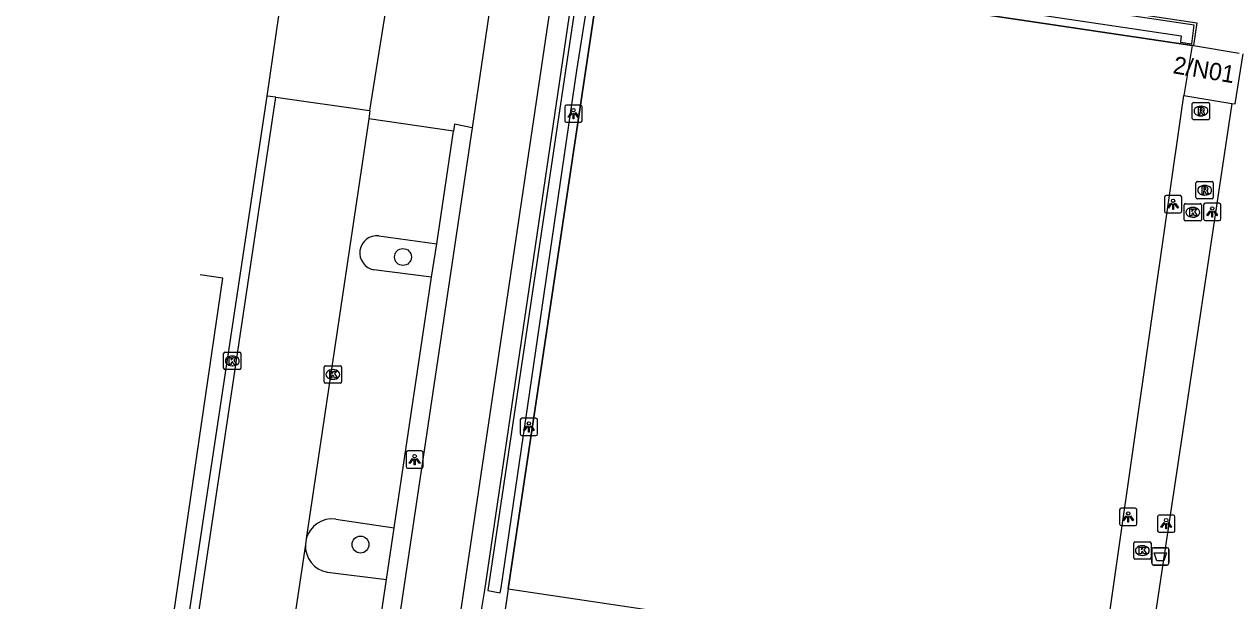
# Model space of a CAD drawing. Extents: x 164150 to 165261, y 382513 to 383432.
# Drawn here: x 164162 to 164232.1, y 382848.4 to 382881.7 of the extents above; entities that cross this region are included whole.
import ezdxf

# ---------------------------------------------------------------- set-up
doc = ezdxf.new("R2010")
doc.units = 0
for name, color, linetype in [('IMGEO_Afvalbak', 7, 'Continuous'), ('IMGEO_Boom', 7, 'Continuous'), ('IMGEO_Fietspad_gesloten', 7, 'Continuous'), ('IMGEO_Groenvoorziening', 7, 'Continuous'), ('IMGEO_Hek', 7, 'Continuous'), ('IMGEO_Kolk', 7, 'Continuous'), ('IMGEO_Lichtpunt', 7, 'Continuous'), ('IMGEO_Muur', 7, 'Continuous'), ('IMGEO_Pand', 7, 'Continuous'), ('IMGEO_Pand_nummerreeks', 7, 'Continuous'), ('IMGEO_Parkeervlak_open', 7, 'Continuous'), ('IMGEO_Rijbaan_lokaal_gesloten', 7, 'Continuous'), ('IMGEO_Rijbaan_lokaal_open', 7, 'Continuous'), ('IMGEO_Rioolput', 7, 'Continuous'), ('IMGEO_Voetpad_open', 7, 'Continuous')]:
    doc.layers.add(name, color=color, linetype=linetype)

msp = doc.modelspace()

# ---------------------------------------------------------------- linework, layer by layer
at = {"layer": 'IMGEO_Afvalbak'}
for p, q in [((164227.225, 382850.556), (164227.225, 382851.356)), ((164227.225, 382851.356), (164227.225, 382850.556)), ((164227.325, 382851.456), (164228.115, 382851.456)), ((164228.115, 382851.456), (164227.325, 382851.456)), ((164228.215, 382851.356), (164228.215, 382850.556)), ((164228.215, 382850.556), (164228.215, 382851.356)), ((164228.115, 382850.456), (164227.325, 382850.456)), ((164227.325, 382850.456), (164228.115, 382850.456))]:
    msp.add_line(p, q, dxfattribs=at)
msp.add_lwpolyline([(164227.368, 382851.17), (164228.072, 382851.17), (164227.923, 382850.7), (164227.517, 382850.7), (164227.368, 382851.17)], dxfattribs=at)
for centre, start, end in [((164227.325, 382851.356), 90, 180), ((164227.325, 382851.356), 90, 180), ((164228.115, 382851.356), 0, 90), ((164228.115, 382851.356), 360, 90), ((164227.325, 382850.556), 180, 270), ((164227.325, 382850.556), 180, 270), ((164228.115, 382850.556), 270, 0), ((164228.115, 382850.556), 270, 0)]:
    msp.add_arc(centre, 0.1, start, end, dxfattribs=at)
at = {"layer": 'IMGEO_Boom'}
for centre in [(164183.924, 382868.261), (164181.47, 382851.638)]:
    msp.add_circle(centre, 0.489, dxfattribs=at)
at = {"layer": 'IMGEO_Fietspad_gesloten'}
for points in [[(164189.857, 382888.808), (164187.931, 382875.721)], [(164179.379, 382794.647), (164192.527, 382883.247), (164193.163, 382887.512)], [(164187.931, 382875.721), (164175.935, 382795.185)]]:
    msp.add_lwpolyline(points, dxfattribs=at)
at = {"layer": 'IMGEO_Groenvoorziening'}
msp.add_lwpolyline([(164162.025, 382788.452), (164173.504, 382867.045), (164172.198, 382867.23)], dxfattribs=at)
at = {"layer": 'IMGEO_Hek'}
for points in [[(164190.006, 382849.079), (164195.464, 382885.581), (164229.559, 382880.492)], [(164190.006, 382849.079), (164224.266, 382843.97), (164229.082, 382877.6)], [(164231.856, 382877.141), (164221.376, 382807.304), (164239.803, 382804.489), (164239.581, 382802.961), (164221.141, 382805.757), (164215.665, 382769.181)]]:
    msp.add_lwpolyline(points, dxfattribs=at)
at = {"layer": 'IMGEO_Kolk'}
for p, q in [((164229.093, 382870.418), (164229.093, 382871.27)), ((164229.168, 382871.344), (164230.02, 382871.344)), ((164229.581, 382871.124), (164229.606, 382871.124)), ((164230.094, 382871.27), (164230.094, 382870.418)), ((164229.604, 382870.564), (164229.579, 382870.564)), ((164230.02, 382870.344), (164229.168, 382870.344)), ((164173.556, 382861.829), (164173.556, 382862.681)), ((164173.631, 382862.755), (164174.483, 382862.755)), ((164174.557, 382862.681), (164174.557, 382861.829)), ((164174.044, 382862.535), (164174.069, 382862.535)), ((164174.483, 382861.755), (164173.631, 382861.755)), ((164174.067, 382861.975), (164174.042, 382861.975)), ((164179.372, 382861.044), (164179.372, 382861.896)), ((164179.447, 382861.97), (164180.299, 382861.97)), ((164179.86, 382861.75), (164179.885, 382861.75)), ((164180.373, 382861.896), (164180.373, 382861.044)), ((164180.299, 382860.97), (164179.447, 382860.97)), ((164179.883, 382861.19), (164179.858, 382861.19)), ((164226.177, 382850.869), (164226.177, 382851.721)), ((164226.252, 382851.795), (164227.104, 382851.795)), ((164226.665, 382851.575), (164226.69, 382851.575)), ((164227.178, 382851.721), (164227.178, 382850.869)), ((164227.104, 382850.795), (164226.252, 382850.795)), ((164226.688, 382851.015), (164226.663, 382851.015))]:
    msp.add_line(p, q, dxfattribs=at)
for points in [[(164229.093, 382870.418), (164229.093, 382871.27)], [(164229.168, 382871.344), (164230.02, 382871.344)], [(164230.094, 382871.27), (164230.094, 382870.418)], [(164229.414, 382871.044), (164229.537, 382871.044), (164229.537, 382870.893), (164229.667, 382871.044), (164229.831, 382871.044), (164229.685, 382870.893), (164229.838, 382870.644), (164229.686, 382870.644), (164229.601, 382870.808), (164229.537, 382870.741), (164229.537, 382870.644), (164229.414, 382870.644), (164229.414, 382871.044)], [(164230.02, 382870.344), (164229.168, 382870.344)], [(164173.556, 382861.829), (164173.556, 382862.681)], [(164173.631, 382862.755), (164174.483, 382862.755)], [(164174.557, 382862.681), (164174.557, 382861.829)], [(164173.877, 382862.455), (164174, 382862.455), (164174, 382862.304), (164174.13, 382862.455), (164174.294, 382862.455), (164174.148, 382862.304), (164174.301, 382862.055), (164174.149, 382862.055), (164174.064, 382862.219), (164174, 382862.152), (164174, 382862.055), (164173.877, 382862.055), (164173.877, 382862.455)], [(164174.483, 382861.755), (164173.631, 382861.755)], [(164179.372, 382861.044), (164179.372, 382861.896)], [(164179.447, 382861.97), (164180.299, 382861.97)], [(164179.693, 382861.67), (164179.816, 382861.67), (164179.816, 382861.519), (164179.946, 382861.67), (164180.11, 382861.67), (164179.964, 382861.519), (164180.117, 382861.27), (164179.965, 382861.27), (164179.88, 382861.434), (164179.816, 382861.367), (164179.816, 382861.27), (164179.693, 382861.27), (164179.693, 382861.67)], [(164180.373, 382861.896), (164180.373, 382861.044)], [(164180.299, 382860.97), (164179.447, 382860.97)], [(164226.177, 382850.869), (164226.177, 382851.721)], [(164226.252, 382851.795), (164227.104, 382851.795)], [(164226.498, 382851.495), (164226.621, 382851.495), (164226.621, 382851.344), (164226.751, 382851.495), (164226.915, 382851.495), (164226.769, 382851.344), (164226.922, 382851.095), (164226.77, 382851.095), (164226.685, 382851.259), (164226.621, 382851.192), (164226.621, 382851.095), (164226.498, 382851.095), (164226.498, 382851.495)], [(164227.178, 382851.721), (164227.178, 382850.869)], [(164227.104, 382850.795), (164226.252, 382850.795)]]:
    msp.add_lwpolyline(points, dxfattribs=at)
for centre, start, end in [((164229.17, 382871.268), 91.55205, 178.44795), ((164229.17, 382871.268), 91.55205, 178.44795), ((164230.018, 382871.268), 1.55205, 88.44795), ((164230.018, 382871.268), 1.55205, 88.44795), ((164229.17, 382870.42), 181.55205, 268.44795), ((164229.17, 382870.42), 181.55205, 268.44795), ((164230.018, 382870.42), 271.55205, 358.44795), ((164230.018, 382870.42), 271.55205, 358.44795), ((164173.633, 382862.679), 91.55205, 178.44795), ((164173.633, 382862.679), 91.55205, 178.44795), ((164174.481, 382862.679), 1.55205, 88.44795), ((164174.481, 382862.679), 1.55205, 88.44795), ((164173.633, 382861.831), 181.55205, 268.44795), ((164173.633, 382861.831), 181.55205, 268.44795), ((164174.481, 382861.831), 271.55205, 358.44795), ((164174.481, 382861.831), 271.55205, 358.44795), ((164179.449, 382861.894), 91.55205, 178.44795), ((164179.449, 382861.894), 91.55205, 178.44795), ((164180.297, 382861.894), 1.55205, 88.44795), ((164180.297, 382861.894), 1.55205, 88.44795), ((164179.449, 382861.046), 181.55205, 268.44795), ((164179.449, 382861.046), 181.55205, 268.44795), ((164180.297, 382861.046), 271.55205, 358.44795), ((164180.297, 382861.046), 271.55205, 358.44795), ((164226.254, 382851.719), 91.55205, 178.44795), ((164226.254, 382851.719), 91.55205, 178.44795), ((164227.102, 382851.719), 1.55205, 88.44795), ((164227.102, 382851.719), 1.55205, 88.44795), ((164226.254, 382850.871), 181.55205, 268.44795), ((164226.254, 382850.871), 181.55205, 268.44795), ((164227.102, 382850.871), 271.55205, 358.44795), ((164227.102, 382850.871), 271.55205, 358.44795)]:
    msp.add_arc(centre, 0.0765, start, end, dxfattribs=at)
for centre, major_axis, ratio, start_param, end_param in [((164229.58, 382870.844), (-0.387, 0.002), 0.722429, 4.712389, 7.853982), ((164229.605, 382870.844), (-0.39, 0.002), 0.717154, 1.570796, 4.712389), ((164174.043, 382862.255), (-0.387, 0.002), 0.722429, 4.712389, 7.853982), ((164174.068, 382862.255), (-0.39, 0.002), 0.717154, 1.570796, 4.712389), ((164179.859, 382861.47), (-0.387, 0.002), 0.722429, 4.712389, 7.853982), ((164179.884, 382861.47), (-0.39, 0.002), 0.717154, 1.570796, 4.712389), ((164226.664, 382851.295), (-0.387, 0.002), 0.722429, 4.712389, 7.853982), ((164226.689, 382851.295), (-0.39, 0.002), 0.717154, 1.570796, 4.712389)]:
    msp.add_ellipse(centre, major_axis=major_axis, ratio=ratio, start_param=start_param, end_param=end_param, dxfattribs=at)
at = {"layer": 'IMGEO_Lichtpunt'}
for p, q in [((164193.282, 382876.949), (164193.282, 382876.142)), ((164193.282, 382876.949), (164193.282, 382876.142)), ((164194.184, 382877.044), (164193.376, 382877.044)), ((164194.184, 382877.044), (164193.376, 382877.044)), ((164194.278, 382876.142), (164194.278, 382876.949)), ((164194.278, 382876.142), (164194.278, 382876.949)), ((164193.376, 382876.048), (164194.184, 382876.048)), ((164193.376, 382876.048), (164194.184, 382876.048)), ((164228.858, 382871.81), (164228.05, 382871.81)), ((164228.858, 382871.81), (164228.05, 382871.81)), ((164227.956, 382871.715), (164227.956, 382870.908)), ((164227.956, 382871.715), (164227.956, 382870.908)), ((164228.952, 382870.908), (164228.952, 382871.715)), ((164228.952, 382870.908), (164228.952, 382871.715)), ((164230.219, 382871.273), (164230.219, 382870.466)), ((164230.219, 382871.273), (164230.219, 382870.466)), ((164231.121, 382871.368), (164230.313, 382871.368)), ((164231.121, 382871.368), (164230.313, 382871.368)), ((164231.215, 382870.466), (164231.215, 382871.273)), ((164231.215, 382870.466), (164231.215, 382871.273)), ((164228.05, 382870.814), (164228.858, 382870.814)), ((164228.05, 382870.814), (164228.858, 382870.814)), ((164230.313, 382870.372), (164231.121, 382870.372)), ((164230.313, 382870.372), (164231.121, 382870.372)), ((164190.708, 382858.844), (164190.708, 382858.037)), ((164190.708, 382858.844), (164190.708, 382858.037)), ((164191.61, 382858.939), (164190.802, 382858.939)), ((164191.61, 382858.939), (164190.802, 382858.939)), ((164191.704, 382858.037), (164191.704, 382858.844)), ((164191.704, 382858.037), (164191.704, 382858.844)), ((164190.802, 382857.943), (164191.61, 382857.943)), ((164190.802, 382857.943), (164191.61, 382857.943)), ((164184.101, 382856.953), (164184.101, 382856.146)), ((164184.101, 382856.953), (164184.101, 382856.146)), ((164185.003, 382857.048), (164184.195, 382857.048)), ((164185.003, 382857.048), (164184.195, 382857.048)), ((164185.097, 382856.146), (164185.097, 382856.953)), ((164185.097, 382856.146), (164185.097, 382856.953)), ((164184.195, 382856.052), (164185.003, 382856.052)), ((164184.195, 382856.052), (164185.003, 382856.052)), ((164225.361, 382853.641), (164225.361, 382852.834)), ((164225.361, 382853.641), (164225.361, 382852.834)), ((164226.263, 382853.736), (164225.455, 382853.736)), ((164226.263, 382853.736), (164225.455, 382853.736)), ((164226.357, 382852.834), (164226.357, 382853.641)), ((164226.357, 382852.834), (164226.357, 382853.641)), ((164227.558, 382853.249), (164227.558, 382852.442)), ((164227.558, 382853.249), (164227.558, 382852.442)), ((164228.46, 382853.344), (164227.652, 382853.344)), ((164228.46, 382853.344), (164227.652, 382853.344)), ((164228.554, 382852.442), (164228.554, 382853.249)), ((164228.554, 382852.442), (164228.554, 382853.249)), ((164225.455, 382852.74), (164226.263, 382852.74)), ((164225.455, 382852.74), (164226.263, 382852.74)), ((164227.652, 382852.348), (164228.46, 382852.348)), ((164227.652, 382852.348), (164228.46, 382852.348))]:
    msp.add_line(p, q, dxfattribs=at)
for points in [[(164193.656, 382876.613), (164193.695, 382876.585), (164193.507, 382876.323), (164193.469, 382876.35), (164193.656, 382876.613)], [(164193.758, 382876.565), (164193.805, 382876.565), (164193.805, 382876.243), (164193.758, 382876.243), (164193.758, 382876.565)], [(164193.868, 382876.585), (164193.906, 382876.612), (164194.093, 382876.35), (164194.054, 382876.322), (164193.868, 382876.585)], [(164228.33, 382871.379), (164228.369, 382871.351), (164228.181, 382871.089), (164228.143, 382871.116), (164228.33, 382871.379)], [(164228.432, 382871.331), (164228.479, 382871.331), (164228.479, 382871.009), (164228.432, 382871.009), (164228.432, 382871.331)], [(164228.542, 382871.351), (164228.58, 382871.378), (164228.767, 382871.116), (164228.728, 382871.088), (164228.542, 382871.351)], [(164230.593, 382870.937), (164230.632, 382870.909), (164230.444, 382870.647), (164230.406, 382870.674), (164230.593, 382870.937)], [(164230.695, 382870.889), (164230.742, 382870.889), (164230.742, 382870.567), (164230.695, 382870.567), (164230.695, 382870.889)], [(164230.805, 382870.909), (164230.843, 382870.936), (164231.03, 382870.674), (164230.991, 382870.646), (164230.805, 382870.909)], [(164191.082, 382858.508), (164191.121, 382858.48), (164190.933, 382858.218), (164190.895, 382858.245), (164191.082, 382858.508)], [(164191.294, 382858.48), (164191.332, 382858.507), (164191.519, 382858.245), (164191.48, 382858.217), (164191.294, 382858.48)], [(164191.184, 382858.46), (164191.231, 382858.46), (164191.231, 382858.138), (164191.184, 382858.138), (164191.184, 382858.46)], [(164184.475, 382856.617), (164184.514, 382856.589), (164184.326, 382856.327), (164184.288, 382856.354), (164184.475, 382856.617)], [(164184.577, 382856.569), (164184.624, 382856.569), (164184.624, 382856.247), (164184.577, 382856.247), (164184.577, 382856.569)], [(164184.687, 382856.589), (164184.725, 382856.616), (164184.912, 382856.354), (164184.873, 382856.326), (164184.687, 382856.589)], [(164225.735, 382853.305), (164225.774, 382853.277), (164225.586, 382853.015), (164225.548, 382853.042), (164225.735, 382853.305)], [(164225.837, 382853.257), (164225.884, 382853.257), (164225.884, 382852.935), (164225.837, 382852.935), (164225.837, 382853.257)], [(164225.947, 382853.277), (164225.985, 382853.304), (164226.172, 382853.042), (164226.133, 382853.014), (164225.947, 382853.277)], [(164227.932, 382852.913), (164227.971, 382852.885), (164227.783, 382852.623), (164227.745, 382852.65), (164227.932, 382852.913)], [(164228.144, 382852.885), (164228.182, 382852.912), (164228.369, 382852.65), (164228.33, 382852.622), (164228.144, 382852.885)], [(164228.034, 382852.865), (164228.081, 382852.865), (164228.081, 382852.543), (164228.034, 382852.543), (164228.034, 382852.865)]]:
    msp.add_lwpolyline(points, dxfattribs=at)
for centre in [(164193.781, 382876.747), (164228.455, 382871.513), (164230.718, 382871.071), (164191.207, 382858.642), (164184.6, 382856.751), (164225.86, 382853.439), (164228.057, 382853.047)]:
    msp.add_circle(centre, 0.0994, dxfattribs=at)
for centre, start, end in [((164193.376, 382876.949), 90, 180), ((164193.376, 382876.949), 90, 180), ((164194.184, 382876.949), 0, 90), ((164194.184, 382876.949), 0, 90), ((164193.376, 382876.142), 180, 270), ((164193.376, 382876.142), 180, 270), ((164194.184, 382876.142), 270, 0), ((164194.184, 382876.142), 270, 360), ((164228.05, 382871.715), 90, 180), ((164228.05, 382871.715), 90, 180), ((164228.858, 382871.715), 0, 90), ((164228.858, 382871.715), 0, 90), ((164230.313, 382871.273), 90, 180), ((164230.313, 382871.273), 90, 180), ((164231.121, 382871.273), 0, 90), ((164231.121, 382871.273), 0, 90), ((164228.05, 382870.908), 180, 270), ((164228.05, 382870.908), 180, 270), ((164228.858, 382870.908), 270, 0), ((164228.858, 382870.908), 270, 360), ((164230.313, 382870.466), 180, 270), ((164230.313, 382870.466), 180, 270), ((164231.121, 382870.466), 270, 0), ((164231.121, 382870.466), 270, 360), ((164190.802, 382858.844), 90, 180), ((164190.802, 382858.844), 90, 180), ((164191.61, 382858.844), 0, 90), ((164191.61, 382858.844), 0, 90), ((164190.802, 382858.037), 180, 270), ((164190.802, 382858.037), 180, 270), ((164191.61, 382858.037), 270, 0), ((164191.61, 382858.037), 270, 360), ((164184.195, 382856.953), 90, 180), ((164184.195, 382856.953), 90, 180), ((164185.003, 382856.953), 0, 90), ((164185.003, 382856.953), 0, 90), ((164184.195, 382856.146), 180, 270), ((164184.195, 382856.146), 180, 270), ((164185.003, 382856.146), 270, 0), ((164185.003, 382856.146), 270, 360), ((164225.455, 382853.641), 90, 180), ((164225.455, 382853.641), 90, 180), ((164226.263, 382853.641), 0, 90), ((164226.263, 382853.641), 0, 90), ((164227.652, 382853.249), 90, 180), ((164227.652, 382853.249), 90, 180), ((164228.46, 382853.249), 0, 90), ((164228.46, 382853.249), 0, 90), ((164225.455, 382852.834), 180, 270), ((164225.455, 382852.834), 180, 270), ((164226.263, 382852.834), 270, 0), ((164226.263, 382852.834), 270, 360), ((164227.652, 382852.442), 180, 270), ((164227.652, 382852.442), 180, 270), ((164228.46, 382852.442), 270, 0), ((164228.46, 382852.442), 270, 360)]:
    msp.add_arc(centre, 0.0946, start, end, dxfattribs=at)
at = {"layer": 'IMGEO_Muur'}
msp.add_lwpolyline([(164194.506, 382886.924), (164188.829, 382848.984), (164189.553, 382848.85), (164189.594, 382849.129), (164193.975, 382879.043), (164195.088, 382886.097), (164228.922, 382881.053), (164228.877, 382880.672), (164229.532, 382880.58), (164229.679, 382881.67), (164194.506, 382886.924)], dxfattribs=at)
at = {"layer": 'IMGEO_Pand'}
for points in [[(164229.559, 382880.492), (164229.082, 382877.6)], [(164229.63, 382880.48), (164229.559, 382880.492)], [(164229.63, 382880.48), (164232.279, 382880.043)], [(164231.856, 382877.141), (164232.038, 382877.111), (164232.516, 382880.004)], [(164229.082, 382877.6), (164231.856, 382877.141)]]:
    msp.add_lwpolyline(points, dxfattribs=at)
at = {"layer": 'IMGEO_Parkeervlak_open'}
for points in [[(164186.841, 382875.528), (164181.945, 382876.241)], [(164182.528, 382869.486), (164185.878, 382869.019)], [(164185.583, 382867.093), (164182.243, 382867.523)], [(164180.035, 382853.112), (164183.42, 382852.598)], [(164179.556, 382850.036), (164182.98, 382849.621)]]:
    msp.add_lwpolyline(points, dxfattribs=at)
for centre, radius, start, end in [((164182.42, 382868.499), 0.992, 83.75927, 259.71908), ((164179.835, 382851.568), 1.557, 82.62454, 165.3426), ((164179.836, 382851.568), 1.557, 177.55854, 259.65606)]:
    msp.add_arc(centre, radius, start, end, dxfattribs=at)
at = {"layer": 'IMGEO_Rijbaan_lokaal_gesloten'}
for points in [[(164176.078, 382877.561), (164177.288, 382885.935)], [(164183.319, 382885.048), (164181.986, 382876.723)], [(164176.564, 382877.491), (164176.078, 382877.561)], [(164176.564, 382877.491), (164181.986, 382876.723)]]:
    msp.add_lwpolyline(points, dxfattribs=at)
at = {"layer": 'IMGEO_Rijbaan_lokaal_open'}
for points in [[(164163.235, 382788.285), (164176.564, 382877.491)], [(164181.986, 382876.723), (164182.013, 382876.719), (164181.945, 382876.241)], [(164181.945, 382876.241), (164178.329, 382851.962)], [(164178.28, 382851.634), (164169.937, 382796.122)], [(164178.329, 382851.962), (164178.28, 382851.634)]]:
    msp.add_lwpolyline(points, dxfattribs=at)
at = {"layer": 'IMGEO_Rioolput'}
for p, q in [((164229.566, 382876.273), (164229.566, 382877.125)), ((164229.641, 382877.199), (164230.493, 382877.199)), ((164230.054, 382876.979), (164230.079, 382876.979)), ((164230.567, 382877.125), (164230.567, 382876.273)), ((164230.493, 382876.199), (164229.641, 382876.199)), ((164230.077, 382876.419), (164230.052, 382876.419)), ((164229.779, 382871.693), (164229.779, 382872.545)), ((164229.854, 382872.619), (164230.706, 382872.619)), ((164230.78, 382872.545), (164230.78, 382871.693)), ((164230.29, 382871.839), (164230.265, 382871.839)), ((164230.267, 382872.399), (164230.292, 382872.399)), ((164230.706, 382871.619), (164229.854, 382871.619))]:
    msp.add_line(p, q, dxfattribs=at)
for points in [[(164229.566, 382876.273), (164229.566, 382877.125)], [(164229.641, 382877.199), (164230.493, 382877.199)], [(164230.155, 382876.897), (164229.903, 382876.899), (164229.903, 382876.499)], [(164230.081, 382876.818), (164230.027, 382876.818), (164230.027, 382876.737)], [(164230.027, 382876.737), (164230.079, 382876.737)], [(164230.567, 382877.125), (164230.567, 382876.273)], [(164230.493, 382876.199), (164229.641, 382876.199)], [(164229.903, 382876.499), (164230.027, 382876.499), (164230.027, 382876.661), (164230.038, 382876.661)], [(164230.085, 382876.632), (164230.156, 382876.499), (164230.296, 382876.499), (164230.231, 382876.625)], [(164229.779, 382871.693), (164229.779, 382872.545)], [(164229.854, 382872.619), (164230.706, 382872.619)], [(164230.78, 382872.545), (164230.78, 382871.693)], [(164230.368, 382872.317), (164230.116, 382872.319), (164230.116, 382871.919)], [(164230.116, 382871.919), (164230.24, 382871.919), (164230.24, 382872.081), (164230.251, 382872.081)], [(164230.294, 382872.238), (164230.24, 382872.238), (164230.24, 382872.157)], [(164230.24, 382872.157), (164230.292, 382872.157)], [(164230.298, 382872.052), (164230.369, 382871.919), (164230.509, 382871.919), (164230.444, 382872.045)], [(164230.706, 382871.619), (164229.854, 382871.619)]]:
    msp.add_lwpolyline(points, dxfattribs=at)
for centre, radius, start, end in [((164229.643, 382877.123), 0.0765, 91.55205, 178.44795), ((164229.643, 382877.123), 0.0765, 91.55205, 178.44795), ((164230.063, 382876.926), 0.19, 274.7715, 282.96867), ((164230.087, 382876.722), 0.0964, 77.00612, 93.18647), ((164230.101, 382876.779), 0.0378, 276.66336, 79.67722), ((164230.154, 382876.787), 0.109, 350.36119, 89.41601), ((164230.152, 382876.787), 0.112, 277.58423, 350.98172), ((164230.491, 382877.123), 0.0765, 1.55205, 88.44795), ((164230.491, 382877.123), 0.0765, 1.55205, 88.44795), ((164229.643, 382876.275), 0.0765, 181.55205, 268.44795), ((164229.643, 382876.275), 0.0765, 181.55205, 268.44795), ((164230.037, 382876.608), 0.0533, 26.02933, 88.69889), ((164230.136, 382876.572), 0.108, 29.51342, 73.79051), ((164230.491, 382876.275), 0.0765, 271.55205, 358.44795), ((164230.491, 382876.275), 0.0765, 271.55205, 358.44795), ((164229.856, 382872.543), 0.0765, 91.55205, 178.44795), ((164229.856, 382872.543), 0.0765, 91.55205, 178.44795), ((164230.704, 382872.543), 0.0765, 1.55205, 88.44795), ((164230.704, 382872.543), 0.0765, 1.55205, 88.44795), ((164230.25, 382872.028), 0.0533, 26.02933, 88.69889), ((164230.276, 382872.346), 0.19, 274.7715, 282.96867), ((164230.3, 382872.142), 0.0964, 77.00612, 93.18647), ((164230.314, 382872.199), 0.0378, 276.66336, 79.67722), ((164230.367, 382872.207), 0.109, 350.36119, 89.41601), ((164230.365, 382872.207), 0.112, 277.58423, 350.98172), ((164230.349, 382871.992), 0.108, 29.51342, 73.79051), ((164229.856, 382871.695), 0.0765, 181.55205, 268.44795), ((164229.856, 382871.695), 0.0765, 181.55205, 268.44795), ((164230.704, 382871.695), 0.0765, 271.55205, 358.44795), ((164230.704, 382871.695), 0.0765, 271.55205, 358.44795)]:
    msp.add_arc(centre, radius, start, end, dxfattribs=at)
for centre, major_axis, ratio, start_param, end_param in [((164230.053, 382876.699), (-0.387, 0.002), 0.722429, 4.712389, 7.853982), ((164230.078, 382876.699), (-0.39, 0.002), 0.717154, 1.570796, 4.712389), ((164230.266, 382872.119), (-0.387, 0.002), 0.722429, 4.712389, 7.853982), ((164230.291, 382872.119), (-0.39, 0.002), 0.717154, 1.570796, 4.712389)]:
    msp.add_ellipse(centre, major_axis=major_axis, ratio=ratio, start_param=start_param, end_param=end_param, dxfattribs=at)
at = {"layer": 'IMGEO_Voetpad_open'}
for points in [[(164184.244, 382810.929), (164182.976, 382811.084), (164188.487, 382847.966), (164188.654, 382849.012), (164193.991, 382885.263), (164194.257, 382887.151)], [(164194.257, 382887.151), (164229.825, 382881.789), (164229.63, 382880.48)], [(164229.559, 382880.492), (164195.464, 382885.581), (164190.006, 382849.079)], [(164162.638, 382788.367), (164176.078, 382877.561)], [(164190.006, 382849.079), (164224.266, 382843.97), (164229.082, 382877.6)], [(164231.856, 382877.141), (164221.376, 382807.304), (164239.803, 382804.489), (164239.581, 382802.961), (164221.141, 382805.757), (164215.665, 382769.181)], [(164185.878, 382869.019), (164186.841, 382875.528)], [(164187.931, 382875.721), (164186.91, 382875.936), (164186.841, 382875.528)], [(164185.583, 382867.093), (164185.878, 382869.019)], [(164183.42, 382852.598), (164185.583, 382867.093)], [(164182.98, 382849.621), (164183.42, 382852.598)], [(164180.805, 382835.167), (164182.98, 382849.621)], [(164190.006, 382849.079), (164189.778, 382847.475)]]:
    msp.add_lwpolyline(points, dxfattribs=at)

# ---------------------------------------------------------------- texts
at = {"layer": 'IMGEO_Pand_nummerreeks'}
msp.add_text('2/N01', height=1, rotation=350.54047, dxfattribs=at).set_placement((164228.405, 382878.89))

doc.saveas('drawing.dxf')
